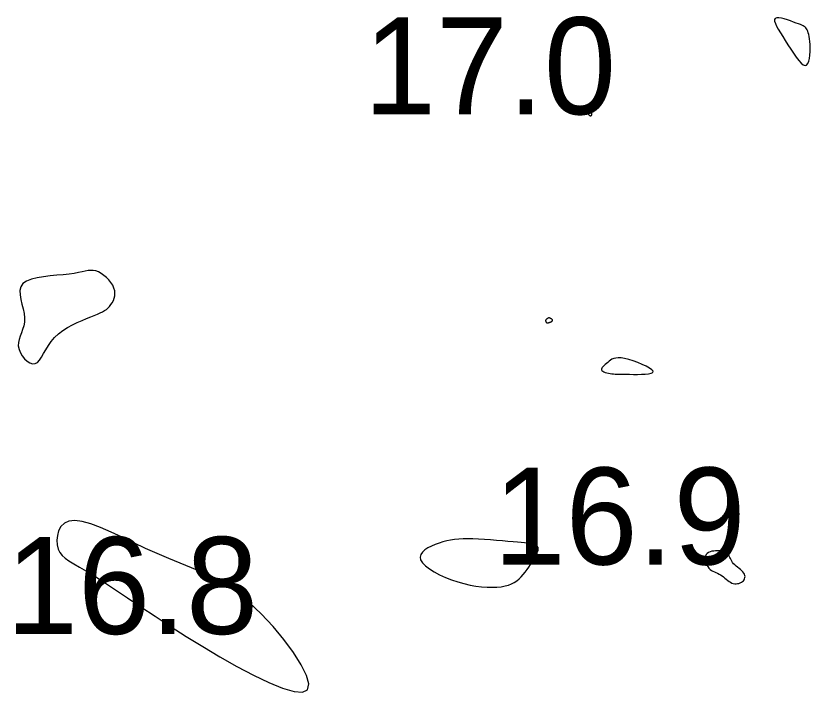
# Model space of a CAD drawing. Extents: x 3040093 to 3056816, y 408076 to 509144.
# Drawn here: x 3046483.96 to 3046524.95, y 434924.06 to 434958.94 of the extents above; entities that cross this region are included whole.
import ezdxf

# ---------------------------------------------------------------- set-up
doc = ezdxf.new("R2010")
doc.units = 0
doc.layers.add('V-CHAN-CONT-EL17', color=7, linetype='Continuous')
doc.layers.add('V-TOPO-SOUN-0610', color=7, linetype='Continuous')

msp = doc.modelspace()

# ---------------------------------------------------------------- linework, layer by layer
at = {"layer": 'V-CHAN-CONT-EL17'}
for points in [[(3046523.809, 434957.448), (3046523.951, 434957.228), (3046524.093, 434957.015), (3046524.232, 434956.819), (3046524.365, 434956.649), (3046524.489, 434956.514), (3046524.6, 434956.423), (3046524.697, 434956.386), (3046524.775, 434956.409), (3046524.837, 434956.484), (3046524.884, 434956.601), (3046524.917, 434956.75), (3046524.939, 434956.921), (3046524.95, 434957.104), (3046524.953, 434957.287), (3046524.949, 434957.462), (3046524.939, 434957.619), (3046524.925, 434957.757), (3046524.906, 434957.879), (3046524.884, 434957.985), (3046524.858, 434958.077), (3046524.829, 434958.155), (3046524.799, 434958.222), (3046524.766, 434958.278), (3046524.732, 434958.324), (3046524.694, 434958.363), (3046524.649, 434958.398), (3046524.595, 434958.43), (3046524.529, 434958.461), (3046524.449, 434958.495), (3046524.35, 434958.533), (3046524.232, 434958.577), (3046524.093, 434958.629), (3046523.939, 434958.685), (3046523.779, 434958.74), (3046523.619, 434958.788), (3046523.469, 434958.825), (3046523.337, 434958.844), (3046523.229, 434958.843), (3046523.156, 434958.814), (3046523.121, 434958.755), (3046523.123, 434958.666), (3046523.159, 434958.551), (3046523.222, 434958.412), (3046523.309, 434958.251), (3046523.416, 434958.072), (3046523.537, 434957.876), (3046523.67, 434957.667)], [(3046513.592, 434953.798), (3046513.604, 434953.796), (3046513.617, 434953.795), (3046513.63, 434953.796), (3046513.643, 434953.798), (3046513.655, 434953.802), (3046513.666, 434953.808), (3046513.675, 434953.816), (3046513.681, 434953.826), (3046513.686, 434953.838), (3046513.689, 434953.851), (3046513.691, 434953.864), (3046513.691, 434953.878), (3046513.691, 434953.891), (3046513.689, 434953.902), (3046513.687, 434953.913), (3046513.685, 434953.922), (3046513.682, 434953.929), (3046513.677, 434953.938), (3046513.67, 434953.948), (3046513.66, 434953.961), (3046513.647, 434953.978), (3046513.631, 434954.001), (3046513.61, 434954.031), (3046513.584, 434954.068), (3046513.554, 434954.11), (3046513.522, 434954.154), (3046513.49, 434954.198), (3046513.458, 434954.238), (3046513.428, 434954.272), (3046513.402, 434954.296), (3046513.381, 434954.308), (3046513.366, 434954.306), (3046513.356, 434954.291), (3046513.352, 434954.266), (3046513.352, 434954.233), (3046513.356, 434954.194), (3046513.364, 434954.152), (3046513.375, 434954.11), (3046513.387, 434954.07), (3046513.402, 434954.034), (3046513.417, 434954.001), (3046513.433, 434953.972), (3046513.45, 434953.947), (3046513.466, 434953.924), (3046513.482, 434953.904), (3046513.497, 434953.887), (3046513.51, 434953.871), (3046513.521, 434953.858), (3046513.53, 434953.845), (3046513.539, 434953.835), (3046513.547, 434953.825), (3046513.554, 434953.818), (3046513.562, 434953.811), (3046513.571, 434953.805), (3046513.581, 434953.801)], [(3046485.07, 434941.069), (3046485.179, 434941.183), (3046485.285, 434941.336), (3046485.393, 434941.52), (3046485.509, 434941.724), (3046485.639, 434941.938), (3046485.788, 434942.153), (3046485.962, 434942.358), (3046486.164, 434942.546), (3046486.389, 434942.715), (3046486.631, 434942.868), (3046486.881, 434943.005), (3046487.132, 434943.127), (3046487.378, 434943.235), (3046487.61, 434943.331), (3046487.823, 434943.415), (3046488.009, 434943.49), (3046488.171, 434943.557), (3046488.312, 434943.619), (3046488.434, 434943.68), (3046488.54, 434943.741), (3046488.634, 434943.805), (3046488.718, 434943.876), (3046488.796, 434943.955), (3046488.869, 434944.046), (3046488.936, 434944.146), (3046488.993, 434944.257), (3046489.037, 434944.375), (3046489.065, 434944.5), (3046489.075, 434944.631), (3046489.061, 434944.766), (3046489.023, 434944.905), (3046488.958, 434945.046), (3046488.868, 434945.185), (3046488.759, 434945.32), (3046488.636, 434945.445), (3046488.502, 434945.558), (3046488.363, 434945.655), (3046488.223, 434945.732), (3046488.086, 434945.785), (3046487.955, 434945.813), (3046487.826, 434945.817), (3046487.692, 434945.804), (3046487.545, 434945.777), (3046487.381, 434945.74), (3046487.19, 434945.699), (3046486.968, 434945.657), (3046486.708, 434945.619), (3046486.406, 434945.588), (3046486.074, 434945.56), (3046485.728, 434945.529), (3046485.383, 434945.49), (3046485.056, 434945.436), (3046484.76, 434945.363), (3046484.513, 434945.264), (3046484.329, 434945.133), (3046484.219, 434944.968), (3046484.173, 434944.773), (3046484.176, 434944.554), (3046484.214, 434944.32), (3046484.271, 434944.076), (3046484.333, 434943.83), (3046484.385, 434943.59), (3046484.413, 434943.36), (3046484.405, 434943.148), (3046484.367, 434942.952), (3046484.31, 434942.767), (3046484.244, 434942.592), (3046484.179, 434942.423), (3046484.124, 434942.256), (3046484.091, 434942.088), (3046484.089, 434941.917), (3046484.125, 434941.74), (3046484.196, 434941.565), (3046484.294, 434941.399), (3046484.413, 434941.251), (3046484.545, 434941.129), (3046484.683, 434941.042), (3046484.821, 434940.998), (3046484.952, 434941.005)], [(3046511.373, 434943.103), (3046511.387, 434943.101), (3046511.401, 434943.101), (3046511.416, 434943.104), (3046511.432, 434943.109), (3046511.448, 434943.115), (3046511.466, 434943.121), (3046511.483, 434943.128), (3046511.502, 434943.134), (3046511.521, 434943.139), (3046511.54, 434943.145), (3046511.559, 434943.151), (3046511.577, 434943.157), (3046511.594, 434943.164), (3046511.609, 434943.172), (3046511.622, 434943.182), (3046511.634, 434943.193), (3046511.642, 434943.205), (3046511.648, 434943.219), (3046511.652, 434943.233), (3046511.653, 434943.247), (3046511.65, 434943.262), (3046511.645, 434943.275), (3046511.637, 434943.289), (3046511.626, 434943.301), (3046511.612, 434943.312), (3046511.596, 434943.322), (3046511.579, 434943.331), (3046511.562, 434943.339), (3046511.544, 434943.346), (3046511.528, 434943.351), (3046511.513, 434943.356), (3046511.501, 434943.36), (3046511.49, 434943.362), (3046511.48, 434943.363), (3046511.471, 434943.363), (3046511.462, 434943.362), (3046511.451, 434943.359), (3046511.44, 434943.355), (3046511.427, 434943.349), (3046511.411, 434943.342), (3046511.394, 434943.333), (3046511.377, 434943.323), (3046511.359, 434943.311), (3046511.342, 434943.297), (3046511.327, 434943.282), (3046511.316, 434943.266), (3046511.307, 434943.247), (3046511.303, 434943.228), (3046511.303, 434943.208), (3046511.307, 434943.187), (3046511.313, 434943.167), (3046511.322, 434943.149), (3046511.333, 434943.133), (3046511.346, 434943.119), (3046511.359, 434943.109)], [(3046514.807, 434940.473), (3046514.894, 434940.466), (3046514.985, 434940.461), (3046515.084, 434940.458), (3046515.195, 434940.456), (3046515.322, 434940.455), (3046515.469, 434940.453), (3046515.639, 434940.452), (3046515.833, 434940.45), (3046516.042, 434940.449), (3046516.251, 434940.452), (3046516.448, 434940.462), (3046516.62, 434940.48), (3046516.752, 434940.509), (3046516.834, 434940.552), (3046516.85, 434940.61), (3046516.792, 434940.685), (3046516.671, 434940.773), (3046516.499, 434940.868), (3046516.292, 434940.965), (3046516.062, 434941.059), (3046515.824, 434941.145), (3046515.592, 434941.216), (3046515.38, 434941.268), (3046515.199, 434941.296), (3046515.048, 434941.303), (3046514.922, 434941.291), (3046514.817, 434941.265), (3046514.728, 434941.226), (3046514.651, 434941.179), (3046514.581, 434941.126), (3046514.515, 434941.07), (3046514.448, 434941.015), (3046514.383, 434940.961), (3046514.323, 434940.908), (3046514.27, 434940.857), (3046514.226, 434940.808), (3046514.196, 434940.762), (3046514.181, 434940.719), (3046514.185, 434940.679), (3046514.21, 434940.642), (3046514.252, 434940.609), (3046514.31, 434940.58), (3046514.381, 434940.554), (3046514.46, 434940.531), (3046514.545, 434940.512), (3046514.633, 434940.495), (3046514.721, 434940.483)], [(3046494.487, 434925.881), (3046495.372, 434925.383), (3046496.227, 434924.933), (3046497.024, 434924.553), (3046497.731, 434924.266), (3046498.32, 434924.093), (3046498.76, 434924.057), (3046499.021, 434924.18), (3046499.082, 434924.476), (3046498.963, 434924.917), (3046498.691, 434925.47), (3046498.293, 434926.1), (3046497.798, 434926.771), (3046497.234, 434927.447), (3046496.628, 434928.096), (3046496.008, 434928.68), (3046495.397, 434929.173), (3046494.797, 434929.584), (3046494.206, 434929.927), (3046493.619, 434930.22), (3046493.034, 434930.477), (3046492.447, 434930.716), (3046491.856, 434930.951), (3046491.258, 434931.2), (3046490.652, 434931.472), (3046490.046, 434931.758), (3046489.45, 434932.043), (3046488.877, 434932.311), (3046488.335, 434932.548), (3046487.837, 434932.737), (3046487.392, 434932.865), (3046487.011, 434932.915), (3046486.703, 434932.879), (3046486.464, 434932.766), (3046486.288, 434932.595), (3046486.17, 434932.381), (3046486.103, 434932.141), (3046486.081, 434931.892), (3046486.099, 434931.651), (3046486.151, 434931.434), (3046486.232, 434931.252), (3046486.347, 434931.098), (3046486.501, 434930.959), (3046486.698, 434930.822), (3046486.946, 434930.674), (3046487.248, 434930.501), (3046487.611, 434930.291), (3046488.04, 434930.031), (3046488.538, 434929.712), (3046489.103, 434929.338), (3046489.73, 434928.917), (3046490.412, 434928.458), (3046491.146, 434927.969), (3046491.926, 434927.458), (3046492.747, 434926.934), (3046493.603, 434926.405)], [(3046510.838, 434931.194), (3046510.872, 434931.266), (3046510.898, 434931.326), (3046510.915, 434931.376), (3046510.924, 434931.418), (3046510.926, 434931.454), (3046510.922, 434931.485), (3046510.912, 434931.514), (3046510.897, 434931.543), (3046510.878, 434931.57), (3046510.854, 434931.597), (3046510.826, 434931.622), (3046510.794, 434931.645), (3046510.759, 434931.666), (3046510.72, 434931.684), (3046510.678, 434931.7), (3046510.633, 434931.712), (3046510.58, 434931.722), (3046510.516, 434931.731), (3046510.435, 434931.739), (3046510.332, 434931.748), (3046510.204, 434931.758), (3046510.045, 434931.771), (3046509.851, 434931.788), (3046509.62, 434931.808), (3046509.356, 434931.832), (3046509.069, 434931.858), (3046508.766, 434931.883), (3046508.455, 434931.908), (3046508.144, 434931.929), (3046507.841, 434931.947), (3046507.554, 434931.959), (3046507.289, 434931.964), (3046507.044, 434931.961), (3046506.817, 434931.95), (3046506.602, 434931.93), (3046506.397, 434931.9), (3046506.198, 434931.861), (3046506.002, 434931.811), (3046505.805, 434931.749), (3046505.605, 434931.676), (3046505.409, 434931.592), (3046505.228, 434931.496), (3046505.069, 434931.391), (3046504.943, 434931.275), (3046504.858, 434931.15), (3046504.825, 434931.016), (3046504.851, 434930.874), (3046504.944, 434930.725), (3046505.097, 434930.571), (3046505.301, 434930.416), (3046505.547, 434930.263), (3046505.826, 434930.116), (3046506.128, 434929.978), (3046506.445, 434929.853), (3046506.768, 434929.744), (3046507.088, 434929.653), (3046507.402, 434929.581), (3046507.707, 434929.526), (3046508.001, 434929.489), (3046508.281, 434929.468), (3046508.544, 434929.463), (3046508.788, 434929.472), (3046509.01, 434929.496), (3046509.209, 434929.533), (3046509.386, 434929.582), (3046509.544, 434929.645), (3046509.686, 434929.719), (3046509.814, 434929.804), (3046509.932, 434929.9), (3046510.041, 434930.006), (3046510.145, 434930.121), (3046510.246, 434930.245), (3046510.343, 434930.376), (3046510.435, 434930.509), (3046510.522, 434930.642), (3046510.602, 434930.771), (3046510.675, 434930.894), (3046510.739, 434931.008), (3046510.793, 434931.108)], [(3046521.507, 434929.805), (3046521.544, 434929.854), (3046521.571, 434929.906), (3046521.589, 434929.962), (3046521.594, 434930.021), (3046521.588, 434930.08), (3046521.568, 434930.141), (3046521.534, 434930.201), (3046521.486, 434930.261), (3046521.427, 434930.32), (3046521.359, 434930.378), (3046521.285, 434930.437), (3046521.209, 434930.497), (3046521.135, 434930.557), (3046521.065, 434930.619), (3046521.003, 434930.683), (3046520.95, 434930.748), (3046520.907, 434930.815), (3046520.87, 434930.881), (3046520.838, 434930.946), (3046520.81, 434931.009), (3046520.782, 434931.068), (3046520.754, 434931.122), (3046520.723, 434931.171), (3046520.688, 434931.213), (3046520.647, 434931.248), (3046520.6, 434931.277), (3046520.547, 434931.3), (3046520.488, 434931.318), (3046520.421, 434931.332), (3046520.346, 434931.341), (3046520.263, 434931.347), (3046520.172, 434931.349), (3046520.075, 434931.346), (3046519.977, 434931.337), (3046519.881, 434931.321), (3046519.791, 434931.296), (3046519.709, 434931.261), (3046519.64, 434931.214), (3046519.587, 434931.153), (3046519.553, 434931.079), (3046519.536, 434930.994), (3046519.537, 434930.902), (3046519.552, 434930.806), (3046519.58, 434930.709), (3046519.62, 434930.616), (3046519.67, 434930.529), (3046519.728, 434930.453), (3046519.793, 434930.389), (3046519.863, 434930.337), (3046519.938, 434930.293), (3046520.015, 434930.255), (3046520.095, 434930.22), (3046520.175, 434930.185), (3046520.256, 434930.147), (3046520.334, 434930.104), (3046520.41, 434930.054), (3046520.484, 434929.998), (3046520.556, 434929.939), (3046520.627, 434929.879), (3046520.698, 434929.821), (3046520.769, 434929.768), (3046520.841, 434929.722), (3046520.914, 434929.686), (3046520.988, 434929.661), (3046521.064, 434929.648), (3046521.138, 434929.645), (3046521.211, 434929.652), (3046521.281, 434929.668), (3046521.347, 434929.692), (3046521.407, 434929.723), (3046521.461, 434929.761)]]:
    msp.add_lwpolyline(points, close=True, dxfattribs=at)

# ---------------------------------------------------------------- texts
at = {"layer": 'V-TOPO-SOUN-0610'}
for s, p in [('17.0 ', (3046501.923, 434953.87)), ('16.9 ', (3046508.613, 434930.64)), ('16.8 ', (3046483.453, 434927.06))]:
    msp.add_text(s, height=5, dxfattribs=at).set_placement(p)

doc.saveas('drawing.dxf')
